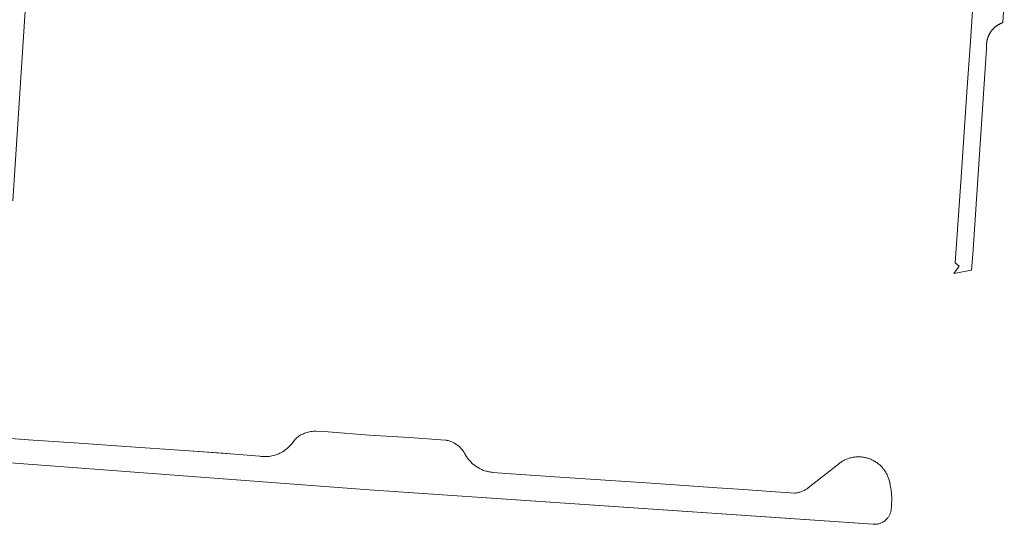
# Model space of a CAD drawing. Header units: metres. Extents: x 152610 to 160096, y 456114 to 462495.
# Tile 802 of 938: x 157903 to 158176, y 461180 to 461319. Entities that reach past the tile are written whole.
import ezdxf

# ---------------------------------------------------------------- set-up
doc = ezdxf.new("R2010")
doc.units = ezdxf.units.M
doc.header["$LTSCALE"] = 0.5
for name, color, linetype, lineweight in [('B-PV-GK-BESCHOEIING-G', 251, 'GK-BESCHOEIING-SO', 18), ('B-PV-OG-WATER_SLOOT-GV', 251, 'CONTINUOUS', 18), ('B-PV-VH-OPENVERHARDING_BETONSTRAATSTEEN-GV', 251, 'CONTINUOUS', 18)]:
    doc.layers.add(name, color=color, linetype=linetype, lineweight=lineweight)
doc.linetypes.add('GK-BESCHOEIING-SO', pattern='A,18,-3,[1,NLCS.SHX,S=0.6,R=0,X=0,Y=0],-3', length=24)

msp = doc.modelspace()

# ---------------------------------------------------------------- linework, layer by layer
at = {"layer": 'B-PV-GK-BESCHOEIING-G', "flags": 128}
msp.add_lwpolyline([(157786.543, 461308.095), (157785.784, 461310.057), (157781.813, 461314.022), (157773.113, 461314.582), (157748.069, 461316.263), (157748.098, 461316.41), (157723.542, 461318.093), (157721.54, 461317.823), (157719.382, 461317.142), (157718.474, 461316.67), (157717.763, 461316.072), (157717.1, 461315.405), (157715.942, 461313.974), (157715.483, 461313.66), (157714.644, 461313.433), (157711.604, 461313.355), (157701.418, 461314.164), (157689.14, 461314.986), (157677.625, 461315.83), (157677.38, 461315.864), (157677.134, 461315.882), (157676.886, 461315.884), (157676.64, 461315.87), (157676.394, 461315.84), (157676.152, 461315.794), (157675.912, 461315.733), (157675.677, 461315.656), (157675.448, 461315.564), (157675.225, 461315.458), (157675.009, 461315.337), (157674.802, 461315.203), (157674.604, 461315.055), (157674.415, 461314.895), (157674.238, 461314.723), (157674.072, 461314.54), (157673.918, 461314.347), (157673.777, 461314.144), (157673.649, 461313.933), (157673.535, 461313.713), (157673.436, 461313.487), (157673.352, 461313.255), (157673.282, 461313.018), (157673.229, 461312.776), (157673.191, 461312.532), (157673.169, 461312.286), (157673.162, 461312.039), (157673.172, 461311.792), (157673.198, 461311.546), (157673.24, 461311.303), (157673.297, 461311.062), (157673.37, 461310.826), (157673.399, 461310.745), (157673.537, 461310.509), (157673.689, 461310.282), (157673.853, 461310.065), (157674.03, 461309.857), (157674.219, 461309.661), (157674.42, 461309.475), (157674.63, 461309.302), (157674.851, 461309.141), (157675.08, 461308.994), (157675.318, 461308.86), (157675.564, 461308.74), (157675.815, 461308.635), (157676.073, 461308.545), (157676.335, 461308.47), (157676.602, 461308.411), (157676.871, 461308.367), (157677.11, 461308.342), (157680.287, 461308.117), (157696.671, 461306.878), (157712.81, 461305.775), (157716.143, 461305.697), (157716.496, 461305.71), (157716.848, 461305.74), (157717.199, 461305.785), (157717.547, 461305.846), (157717.892, 461305.923), (157718.233, 461306.015), (157718.569, 461306.123), (157718.901, 461306.245), (157719.226, 461306.383), (157719.545, 461306.535), (157719.857, 461306.701), (157720.161, 461306.882), (157720.456, 461307.076), (157720.732, 461307.275), (157724.272, 461309.661), (157724.537, 461309.831), (157724.81, 461309.988), (157725.091, 461310.13), (157725.378, 461310.259), (157725.672, 461310.372), (157725.971, 461310.47), (157726.274, 461310.553), (157726.582, 461310.621), (157726.892, 461310.672), (157727.205, 461310.708), (157727.519, 461310.728), (157727.834, 461310.732), (157727.992, 461310.728), (157744.22, 461309.586), (157757.653, 461308.728), (157768.601, 461307.922), (157769.017, 461307.753), (157769.426, 461307.57), (157769.829, 461307.372), (157770.224, 461307.16), (157770.612, 461306.934), (157770.991, 461306.694), (157771.361, 461306.441), (157771.722, 461306.175), (157772.074, 461305.896), (157772.415, 461305.605), (157772.746, 461305.302), (157773.065, 461304.987), (157773.374, 461304.661), (157773.67, 461304.324), (157773.954, 461303.977), (157774.205, 461303.649), (157775.01, 461302.478), (157775.298, 461301.927), (157775.573, 461301.368), (157775.833, 461300.802), (157776.078, 461300.23), (157776.309, 461299.651), (157776.524, 461299.067), (157776.725, 461298.478), (157776.91, 461297.883), (157777.08, 461297.284), (157777.234, 461296.681), (157777.373, 461296.074), (157777.497, 461295.464), (157777.604, 461294.851), (157777.654, 461294.531), (157777.888, 461291.414), (157778.276, 461283.089), (157778.833, 461273.532), (157779.269, 461265.177), (157779.726, 461256.715), (157780.226, 461246.699), (157780.617, 461237.025), (157780.734, 461236.522), (157780.867, 461236.024), (157781.015, 461235.53), (157781.178, 461235.041), (157781.356, 461234.557), (157781.549, 461234.078), (157781.757, 461233.606), (157781.98, 461233.141), (157782.217, 461232.683), (157782.234, 461232.651), (157783.986, 461228.484), (157786.279, 461223.604), (157786.561, 461220.732), (157787.191, 461219.355), (157787.997, 461217.755), (157792.283, 461212.931), (157796.967, 461209.046), (157802.68, 461204.059), (158000, 461189.259), (158139.545, 461179.744), (158139.738, 461179.735), (158139.932, 461179.733), (158140.125, 461179.74), (158140.318, 461179.755), (158140.51, 461179.777), (158140.701, 461179.808), (158140.891, 461179.846), (158141.079, 461179.892), (158141.265, 461179.946), (158141.448, 461180.008), (158141.629, 461180.077), (158141.807, 461180.154), (158141.981, 461180.237), (158142.152, 461180.328), (158142.319, 461180.426), (158142.482, 461180.531), (158142.64, 461180.642), (158142.793, 461180.76), (158142.942, 461180.884), (158143.085, 461181.014), (158143.223, 461181.15), (158143.355, 461181.292), (158143.481, 461181.438), (158143.601, 461181.59), (158143.714, 461181.747), (158143.821, 461181.908), (158143.922, 461182.074), (158144.015, 461182.243), (158144.101, 461182.417), (158144.18, 461182.593), (158144.252, 461182.773), (158144.316, 461182.956), (158144.372, 461183.141), (158144.421, 461183.328), (158144.462, 461183.517), (158144.495, 461183.708), (158144.502, 461183.755), (158144.538, 461184.104), (158144.548, 461184.454), (158144.585, 461184.855), (158144.614, 461185.257), (158144.635, 461185.659), (158144.647, 461186.062), (158144.652, 461186.465), (158144.649, 461186.868), (158144.638, 461187.27), (158144.619, 461187.673), (158144.592, 461188.075), (158144.557, 461188.476), (158144.514, 461188.876), (158144.463, 461189.276), (158144.404, 461189.675), (158144.337, 461190.072), (158144.262, 461190.468), (158144.18, 461190.862), (158144.09, 461191.255), (158144.052, 461191.408), (158143.994, 461191.666), (158143.928, 461191.923), (158143.855, 461192.178), (158143.773, 461192.43), (158143.685, 461192.679), (158143.589, 461192.926), (158143.485, 461193.17), (158143.374, 461193.41), (158143.256, 461193.647), (158143.13, 461193.881), (158142.998, 461194.11), (158142.859, 461194.336), (158142.713, 461194.557), (158142.561, 461194.774), (158142.402, 461194.985), (158142.236, 461195.192), (158142.065, 461195.394), (158141.887, 461195.591), (158141.704, 461195.782), (158141.515, 461195.968), (158141.321, 461196.148), (158141.121, 461196.321), (158140.916, 461196.489), (158140.706, 461196.651), (158140.491, 461196.806), (158140.271, 461196.954), (158140.048, 461197.096), (158139.82, 461197.231), (158139.588, 461197.359), (158139.352, 461197.48), (158139.113, 461197.594), (158138.87, 461197.7), (158138.625, 461197.799), (158138.376, 461197.891), (158138.125, 461197.975), (158137.871, 461198.052), (158137.616, 461198.12), (158137.358, 461198.181), (158137.098, 461198.235), (158136.837, 461198.28), (158136.575, 461198.318), (158136.312, 461198.347), (158136.048, 461198.369), (158135.783, 461198.382), (158135.519, 461198.388), (158135.254, 461198.385), (158134.989, 461198.375), (158134.725, 461198.357), (158134.461, 461198.33), (158134.198, 461198.296), (158133.937, 461198.254), (158133.677, 461198.204), (158133.418, 461198.146), (158133.162, 461198.08), (158132.907, 461198.007), (158132.655, 461197.926), (158132.405, 461197.837), (158132.158, 461197.741), (158131.915, 461197.637), (158131.674, 461197.527), (158131.437, 461197.408), (158131.203, 461197.283), (158130.974, 461197.151), (158130.748, 461197.012), (158130.527, 461196.866), (158130.311, 461196.714), (158130.099, 461196.555), (158129.892, 461196.39), (158129.69, 461196.218), (158129.579, 461196.12), (158121.983, 461190.196), (158121.961, 461190.176), (158121.779, 461190.018), (158121.592, 461189.866), (158121.399, 461189.721), (158121.202, 461189.582), (158121.001, 461189.449), (158120.795, 461189.324), (158120.585, 461189.205), (158120.372, 461189.093), (158120.154, 461188.989), (158119.934, 461188.891), (158119.71, 461188.801), (158119.484, 461188.719), (158119.254, 461188.644), (158119.023, 461188.577), (158118.789, 461188.517), (158118.554, 461188.465), (158118.317, 461188.421), (158118.078, 461188.385), (158117.839, 461188.357), (158111.145, 461188.815), (158103.627, 461189.329), (158096.291, 461189.831), (158078.046, 461191.08), (158052.807, 461192.807), (158039.348, 461193.728), (158034.197, 461194.08), (158033.919, 461194.11), (158033.642, 461194.149), (158033.367, 461194.195), (158033.093, 461194.249), (158032.82, 461194.311), (158032.549, 461194.381), (158032.281, 461194.458), (158032.015, 461194.543), (158031.751, 461194.636), (158031.49, 461194.736), (158031.232, 461194.844), (158030.978, 461194.959), (158030.726, 461195.081), (158030.478, 461195.21), (158030.235, 461195.346), (158029.995, 461195.49), (158029.759, 461195.64), (158029.528, 461195.797), (158029.301, 461195.96), (158029.079, 461196.13), (158028.862, 461196.306), (158028.65, 461196.488), (158028.443, 461196.676), (158028.242, 461196.87), (158028.047, 461197.07), (158027.857, 461197.275), (158027.673, 461197.486), (158027.495, 461197.701), (158027.324, 461197.922), (158027.159, 461198.147), (158027.001, 461198.378), (158026.849, 461198.612), (158026.704, 461198.851), (158026.565, 461199.094), (158026.56, 461199.104), (158026.44, 461199.32), (158026.314, 461199.532), (158026.181, 461199.74), (158026.041, 461199.943), (158025.894, 461200.142), (158025.742, 461200.336), (158025.583, 461200.524), (158025.417, 461200.708), (158025.247, 461200.886), (158025.07, 461201.059), (158024.888, 461201.225), (158024.701, 461201.386), (158024.508, 461201.54), (158024.311, 461201.689), (158024.109, 461201.83), (158023.902, 461201.965), (158023.691, 461202.094), (158023.476, 461202.215), (158023.257, 461202.33), (158023.035, 461202.437), (158022.809, 461202.537), (158022.581, 461202.63), (158022.349, 461202.715), (158022.115, 461202.792), (158021.878, 461202.862), (158021.639, 461202.925), (158021.398, 461202.979), (158021.172, 461203.023), (158011.09, 461203.722), (158000, 461204.347), (157988.65, 461205.29), (157985.317, 461205.476), (157984.954, 461205.475), (157984.591, 461205.459), (157984.23, 461205.427), (157983.87, 461205.379), (157983.513, 461205.315), (157983.159, 461205.235), (157982.809, 461205.14), (157982.464, 461205.03), (157982.123, 461204.904), (157981.789, 461204.764), (157981.461, 461204.609), (157981.14, 461204.44), (157980.827, 461204.256), (157980.522, 461204.059), (157980.227, 461203.849), (157979.941, 461203.626), (157979.665, 461203.391), (157979.489, 461203.229), (157978.652, 461202.112), (157978.403, 461201.809), (157978.142, 461201.516), (157977.869, 461201.234), (157977.585, 461200.963), (157977.29, 461200.704), (157976.985, 461200.457), (157976.67, 461200.223), (157976.346, 461200.002), (157976.012, 461199.794), (157975.671, 461199.6), (157975.322, 461199.42), (157974.967, 461199.254), (157974.604, 461199.103), (157974.236, 461198.967), (157973.863, 461198.846), (157973.485, 461198.741), (157973.102, 461198.65), (157972.717, 461198.576), (157972.329, 461198.517), (157971.939, 461198.474), (157971.547, 461198.447), (157971.155, 461198.436), (157970.762, 461198.442), (157970.37, 461198.463), (157969.98, 461198.5), (157969.76, 461198.527), (157961.606, 461199.255), (157948.762, 461200.134), (157932.691, 461201.286), (157919.729, 461202.164), (157907.021, 461202.966), (157894.332, 461203.904), (157883.921, 461204.634), (157869.6, 461205.684), (157854.683, 461206.742), (157854.421, 461206.751), (157854.159, 461206.775), (157853.9, 461206.816), (157853.643, 461206.872), (157853.39, 461206.944), (157853.143, 461207.031), (157852.901, 461207.132), (157852.665, 461207.249), (157852.437, 461207.379), (157852.218, 461207.524), (157852.007, 461207.681), (157851.807, 461207.851), (157851.617, 461208.032), (157851.439, 461208.225), (157851.316, 461208.374), (157850.443, 461209.563), (157850.288, 461209.724), (157850.123, 461209.873), (157849.948, 461210.01), (157849.763, 461210.134), (157849.57, 461210.244), (157849.369, 461210.34), (157849.162, 461210.422), (157848.95, 461210.488), (157848.733, 461210.539), (157848.513, 461210.575), (157848.292, 461210.594), (157848.069, 461210.597), (157847.928, 461210.591), (157841.887, 461210.983), (157831.642, 461211.811), (157821.006, 461212.541), (157807.585, 461213.408), (157807.167, 461213.445), (157806.751, 461213.499), (157806.337, 461213.568), (157805.926, 461213.653), (157805.519, 461213.753), (157805.116, 461213.869), (157804.717, 461214), (157804.324, 461214.147), (157803.937, 461214.308), (157803.556, 461214.484), (157803.182, 461214.674), (157802.816, 461214.878), (157802.458, 461215.096), (157802.108, 461215.328), (157801.767, 461215.573), (157801.436, 461215.83), (157801.41, 461215.852), (157801.079, 461216.086), (157800.757, 461216.332), (157800.445, 461216.591), (157800.144, 461216.863), (157799.854, 461217.146), (157799.575, 461217.44), (157799.308, 461217.745), (157799.053, 461218.06), (157798.81, 461218.385), (157798.581, 461218.719), (157798.365, 461219.063), (157798.163, 461219.414), (157797.975, 461219.773), (157797.801, 461220.139), (157797.642, 461220.512), (157797.515, 461220.844), (157795.577, 461224.718), (157793.188, 461229.401), (157790.768, 461234.427), (157790.709, 461234.805), (157790.666, 461235.185), (157790.639, 461235.566), (157790.628, 461235.948), (157790.633, 461236.33), (157790.653, 461236.712), (157790.69, 461237.092), (157790.743, 461237.471), (157790.811, 461237.847), (157790.896, 461238.22), (157790.995, 461238.589), (157791.11, 461238.953), (157791.24, 461239.313), (157791.385, 461239.666), (157791.545, 461240.014), (157791.719, 461240.354), (157791.907, 461240.687), (157792.109, 461241.011), (157792.325, 461241.327), (157792.553, 461241.633), (157792.794, 461241.93), (157793.047, 461242.216), (157793.109, 461242.282), (157794.639, 461243.782), (157797.19, 461246.644), (157797.774, 461247.545), (157797.914, 461247.789), (157798.04, 461248.041), (157798.152, 461248.299), (157798.248, 461248.564), (157798.33, 461248.833), (157798.396, 461249.107), (157798.446, 461249.384), (157798.481, 461249.663), (157798.499, 461249.944), (157798.502, 461250.226), (157798.489, 461250.507), (157798.459, 461250.787), (157798.414, 461251.065), (157798.353, 461251.34), (157798.309, 461251.505), (157796.906, 461256.358), (157795.447, 461263.752), (157794.155, 461270.384), (157791.652, 461283.433), (157790.938, 461286.969), (157788.141, 461296.733), (157788.485, 461299.295)], close=True, dxfattribs=at)
at = {"layer": 'B-PV-OG-WATER_SLOOT-GV', "flags": 128}
msp.add_lwpolyline([(157802.68, 461204.059), (158000, 461189.259), (158123.398, 461180.845), (158139.545, 461179.744), (158139.738, 461179.735), (158139.932, 461179.733), (158140.125, 461179.74), (158140.318, 461179.755), (158140.51, 461179.777), (158140.701, 461179.808), (158140.891, 461179.846), (158141.079, 461179.892), (158141.265, 461179.946), (158141.448, 461180.008), (158141.629, 461180.077), (158141.807, 461180.153), (158141.981, 461180.237), (158142.152, 461180.328), (158142.319, 461180.426), (158142.482, 461180.531), (158142.64, 461180.642), (158142.793, 461180.76), (158142.942, 461180.884), (158143.085, 461181.014), (158143.223, 461181.15), (158143.355, 461181.291), (158143.481, 461181.438), (158143.601, 461181.59), (158143.714, 461181.747), (158143.821, 461181.908), (158143.922, 461182.074), (158144.015, 461182.243), (158144.101, 461182.417), (158144.18, 461182.593), (158144.252, 461182.773), (158144.316, 461182.956), (158144.372, 461183.141), (158144.421, 461183.328), (158144.462, 461183.517), (158144.495, 461183.708), (158144.502, 461183.755), (158144.538, 461184.104), (158144.548, 461184.454), (158144.585, 461184.855), (158144.614, 461185.257), (158144.635, 461185.659), (158144.647, 461186.062), (158144.652, 461186.465), (158144.649, 461186.868), (158144.638, 461187.27), (158144.619, 461187.673), (158144.592, 461188.075), (158144.557, 461188.476), (158144.514, 461188.876), (158144.463, 461189.276), (158144.404, 461189.675), (158144.337, 461190.072), (158144.262, 461190.468), (158144.18, 461190.862), (158144.089, 461191.255), (158144.052, 461191.408), (158143.994, 461191.666), (158143.928, 461191.923), (158143.855, 461192.178), (158143.773, 461192.43), (158143.685, 461192.679), (158143.589, 461192.926), (158143.485, 461193.17), (158143.374, 461193.41), (158143.256, 461193.648), (158143.13, 461193.881), (158142.998, 461194.11), (158142.859, 461194.336), (158142.713, 461194.557), (158142.561, 461194.773), (158142.402, 461194.985), (158142.236, 461195.192), (158142.065, 461195.394), (158141.887, 461195.591), (158141.704, 461195.782), (158141.515, 461195.968), (158141.321, 461196.148), (158141.121, 461196.321), (158140.916, 461196.489), (158140.706, 461196.651), (158140.491, 461196.806), (158140.271, 461196.954), (158140.048, 461197.096), (158139.82, 461197.231), (158139.588, 461197.359), (158139.352, 461197.48), (158139.113, 461197.594), (158138.87, 461197.7), (158138.625, 461197.799), (158138.376, 461197.891), (158138.125, 461197.975), (158137.871, 461198.052), (158137.616, 461198.12), (158137.358, 461198.181), (158137.098, 461198.235), (158136.837, 461198.28), (158136.575, 461198.317), (158136.312, 461198.347), (158136.048, 461198.369), (158135.783, 461198.382), (158135.519, 461198.388), (158135.254, 461198.385), (158134.989, 461198.375), (158134.725, 461198.357), (158134.461, 461198.33), (158134.198, 461198.296), (158133.937, 461198.254), (158133.677, 461198.204), (158133.418, 461198.146), (158133.162, 461198.08), (158132.907, 461198.007), (158132.655, 461197.926), (158132.405, 461197.837), (158132.159, 461197.741), (158131.915, 461197.637), (158131.674, 461197.527), (158131.437, 461197.409), (158131.203, 461197.283), (158130.974, 461197.151), (158130.749, 461197.012), (158130.527, 461196.866), (158130.311, 461196.714), (158130.099, 461196.555), (158129.892, 461196.39), (158129.69, 461196.218), (158129.579, 461196.12), (158121.983, 461190.196), (158121.961, 461190.176), (158121.779, 461190.018), (158121.591, 461189.867), (158121.399, 461189.721), (158121.202, 461189.582), (158121.001, 461189.449), (158120.795, 461189.324), (158120.585, 461189.205), (158120.372, 461189.093), (158120.154, 461188.989), (158119.934, 461188.891), (158119.71, 461188.801), (158119.484, 461188.719), (158119.255, 461188.644), (158119.023, 461188.577), (158118.789, 461188.517), (158118.554, 461188.465), (158118.317, 461188.421), (158118.078, 461188.385), (158117.839, 461188.357), (158111.145, 461188.815), (158103.627, 461189.329), (158096.291, 461189.831), (158078.046, 461191.08), (158052.807, 461192.807), (158039.348, 461193.728), (158034.197, 461194.08), (158033.919, 461194.11), (158033.642, 461194.149), (158033.367, 461194.195), (158033.093, 461194.249), (158032.82, 461194.311), (158032.549, 461194.381), (158032.281, 461194.458), (158032.015, 461194.543), (158031.751, 461194.636), (158031.49, 461194.736), (158031.232, 461194.844), (158030.978, 461194.959), (158030.726, 461195.081), (158030.479, 461195.21), (158030.235, 461195.346), (158029.995, 461195.49), (158029.759, 461195.64), (158029.528, 461195.797), (158029.301, 461195.96), (158029.079, 461196.13), (158028.862, 461196.306), (158028.65, 461196.488), (158028.443, 461196.676), (158028.242, 461196.87), (158028.047, 461197.07), (158027.857, 461197.275), (158027.673, 461197.486), (158027.495, 461197.701), (158027.324, 461197.922), (158027.159, 461198.148), (158027.001, 461198.378), (158026.849, 461198.612), (158026.704, 461198.851), (158026.565, 461199.094), (158026.56, 461199.104), (158026.44, 461199.32), (158026.314, 461199.532), (158026.181, 461199.74), (158026.041, 461199.943), (158025.894, 461200.142), (158025.742, 461200.336), (158025.582, 461200.524), (158025.418, 461200.708), (158025.247, 461200.886), (158025.07, 461201.059), (158024.888, 461201.225), (158024.701, 461201.386), (158024.508, 461201.54), (158024.311, 461201.689), (158024.109, 461201.83), (158023.902, 461201.966), (158023.691, 461202.094), (158023.476, 461202.215), (158023.257, 461202.33), (158023.035, 461202.437), (158022.809, 461202.537), (158022.581, 461202.63), (158022.349, 461202.715), (158022.115, 461202.792), (158021.878, 461202.862), (158021.639, 461202.925), (158021.398, 461202.979), (158021.172, 461203.023), (158011.09, 461203.722), (158000, 461204.347), (157988.65, 461205.291), (157985.317, 461205.476), (157984.954, 461205.475), (157984.591, 461205.459), (157984.23, 461205.427), (157983.87, 461205.379), (157983.513, 461205.315), (157983.159, 461205.236), (157982.809, 461205.14), (157982.464, 461205.03), (157982.123, 461204.904), (157981.789, 461204.764), (157981.461, 461204.609), (157981.14, 461204.44), (157980.827, 461204.256), (157980.522, 461204.059), (157980.227, 461203.849), (157979.941, 461203.626), (157979.665, 461203.391), (157979.489, 461203.229), (157978.652, 461202.113), (157978.403, 461201.809), (157978.142, 461201.516), (157977.869, 461201.234), (157977.585, 461200.963), (157977.29, 461200.704), (157976.985, 461200.457), (157976.946, 461200.428), (157976.67, 461200.223), (157976.345, 461200.001), (157976.012, 461199.794), (157975.671, 461199.6), (157975.322, 461199.42), (157974.966, 461199.254), (157974.604, 461199.103), (157974.236, 461198.967), (157973.863, 461198.846), (157973.484, 461198.741), (157973.102, 461198.65), (157972.717, 461198.576), (157972.329, 461198.517), (157971.939, 461198.474), (157971.547, 461198.447), (157971.155, 461198.437), (157970.762, 461198.442), (157970.37, 461198.462), (157969.98, 461198.499), (157969.76, 461198.527), (157961.606, 461199.255), (157959.554, 461199.395), (157948.762, 461200.134), (157932.691, 461201.286), (157919.729, 461202.165), (157907.021, 461202.966), (157894.332, 461203.904)], dxfattribs=at)
at = {"layer": 'B-PV-VH-OPENVERHARDING_BETONSTRAATSTEEN-GV', "flags": 128}
for points in [[(157901.386, 461269.169), (157905.349, 461330.308), (157905.393, 461330.938), (157905.797, 461331.826), (157911.367, 461337.436), (157912.45, 461337.358), (157912.944, 461342.32), (157911.972, 461342.385), (157907.042, 461348.205), (157906.717, 461349.248), (157906.827, 461350.358), (157909.333, 461386.158), (157909.669, 461386.134)], [(158167.084, 461323.002), (158166.32, 461311.97), (158165.56, 461300.65), (158163.86, 461275.71), (158162.23, 461252), (158163.305, 461251.103), (158161.862, 461249.109), (158166.762, 461249.999), (158167.064, 461254.319), (158170.841, 461311.203), (158170.922, 461312.76), (158170.934, 461312.875), (158170.948, 461312.99), (158170.964, 461313.105), (158170.982, 461313.22), (158171.002, 461313.334), (158171.024, 461313.448), (158171.048, 461313.562), (158171.074, 461313.675), (158171.102, 461313.787), (158171.132, 461313.899), (158171.164, 461314.011), (158171.198, 461314.122), (158171.233, 461314.232), (158171.271, 461314.342), (158171.31, 461314.451), (158171.352, 461314.56), (158171.395, 461314.667), (158171.44, 461314.774), (158171.487, 461314.88), (158171.536, 461314.985), (158171.586, 461315.09), (158171.639, 461315.193), (158171.693, 461315.296), (158171.749, 461315.397), (158171.806, 461315.498), (158171.866, 461315.598), (158171.927, 461315.696), (158171.99, 461315.794), (158172.054, 461315.89), (158172.12, 461315.986), (158172.188, 461316.08), (158172.258, 461316.172), (158172.329, 461316.264), (158172.401, 461316.355), (158172.475, 461316.444), (158172.551, 461316.532), (158172.628, 461316.618), (158172.707, 461316.703), (158172.787, 461316.787), (158172.869, 461316.87), (158172.952, 461316.951), (158173.036, 461317.03), (158173.122, 461317.108), (158173.209, 461317.185), (158173.298, 461317.26), (158173.387, 461317.334), (158173.478, 461317.405), (158173.571, 461317.476), (158173.664, 461317.545), (158173.759, 461317.612), (158173.854, 461317.677), (158173.951, 461317.741), (158174.049, 461317.803), (158174.148, 461317.863), (158174.248, 461317.922), (158174.349, 461317.979), (158174.451, 461318.034), (158174.554, 461318.088), (158174.658, 461318.139), (158174.763, 461318.189), (158174.842, 461318.232), (158174.922, 461318.273), (158175.003, 461318.313), (158175.084, 461318.352), (158175.166, 461318.389), (158175.249, 461318.425), (158175.332, 461318.459), (158175.416, 461318.491), (158175.815, 461324.495)]]:
    msp.add_lwpolyline(points, dxfattribs=at)

doc.saveas('drawing.dxf')
